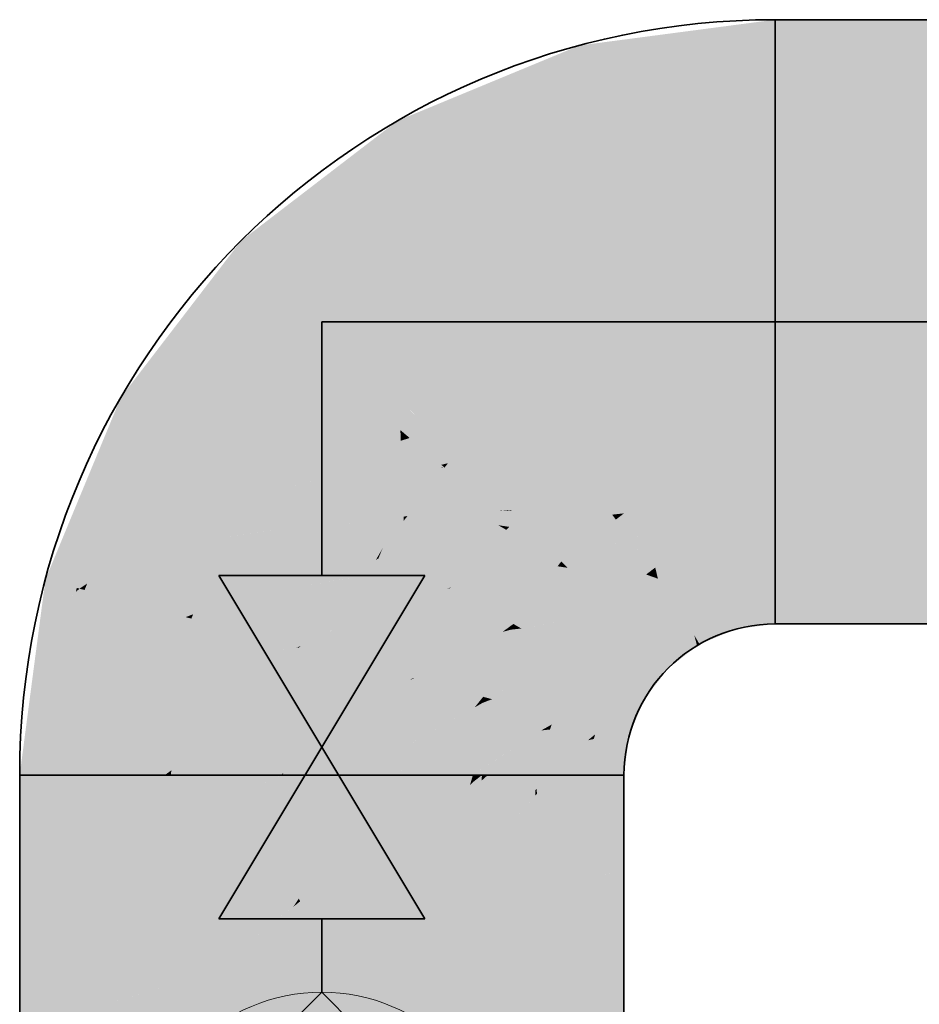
# Model space of a CAD drawing. Extents: x -459 to 541, y -543 to 550.
# Tile 517 of 577: x 224.19 to 226.81, y 266.81 to 269.68. Entities that reach past the tile are written whole.
import ezdxf

# ---------------------------------------------------------------- set-up
doc = ezdxf.new("R2010")
doc.units = 0
doc.layers.get('0').update_dxf_attribs({"lineweight": 35})
doc.layers.add('0-Shading', color=7, linetype='Continuous', lineweight=35)
doc.layers.add('H_Vorlauf', color=1, linetype='Continuous', lineweight=35, true_color=0xff0000)
doc.layers.add('H_Vorlauf@DELETE-EINSTRICH', color=1, linetype='Continuous', lineweight=5, true_color=0xff0000)

# ---------------------------------------------------------------- blocks, each defined once
blk = doc.blocks.new('Shading-A07ALAKX1N', base_point=(152.5493, 262.2348))
at = {"layer": '0-Shading', "color": 14, "true_color": 0x900000}
for points in [[(226.3893, 269.6756), (225.8199, 269.6006), (226.3893, 269.6693), (225.824, 269.5851)], [(225.824, 269.5851), (225.8276, 269.5717), (226.3893, 269.6693), (226.3893, 269.6456)], [(226.7535, 269.6756), (226.3893, 269.6756), (226.3893, 269.6693)], [(228.7383, 269.6456), (228.6564, 269.6756), (226.3893, 269.6693), (226.7535, 269.6756)], [(228.7383, 269.6456), (226.3893, 269.6693), (226.3893, 269.6456)], [(225.8199, 269.6006), (225.2892, 269.3809), (225.824, 269.5851), (225.3018, 269.3591)], [(225.3018, 269.3591), (225.3042, 269.3549), (225.824, 269.5851), (225.8276, 269.5717)], [(225.2892, 269.3809), (224.8336, 269.0312), (225.0235, 269.1395), (224.8548, 269.01)], [(225.2892, 269.3809), (225.0235, 269.1395), (225.3018, 269.3591)], [(225.0235, 269.1395), (225.3042, 269.3549), (225.3018, 269.3591)], [(224.484, 268.5756), (224.51, 268.5606), (224.8336, 269.0312), (224.8548, 269.01)], [(224.2642, 268.045), (224.2932, 268.0372), (224.484, 268.5756), (224.51, 268.5606)], [(224.2642, 268.045), (224.2387, 267.8512), (224.2932, 268.0372), (224.2811, 267.9456)], [(224.2811, 267.9456), (224.2387, 267.8512), (224.2439, 267.6631), (224.2094, 267.6286)], [(226.3893, 267.9456), (226.2676, 267.9296), (226.2695, 267.9225)], [(226.3893, 267.9219), (226.3893, 267.9456), (226.2732, 267.9087), (226.2695, 267.9225)], [(228.6564, 267.9156), (228.7383, 267.9456), (226.3893, 267.9219), (226.3893, 267.9456)], [(226.2676, 267.9296), (226.1543, 267.8826), (226.2695, 267.9225), (226.1681, 267.8587)], [(226.2695, 267.9225), (226.2039, 267.8812), (226.2732, 267.9087)], [(226.3893, 267.9156), (226.3893, 267.9219), (226.2754, 267.9006), (226.2732, 267.9087)], [(226.3893, 267.9219), (226.3893, 267.9156), (226.7535, 267.9156)], [(228.6564, 267.9156), (226.3893, 267.9219), (226.7535, 267.9156)], [(226.2039, 267.8812), (226.1681, 267.8587), (226.2754, 267.9006), (226.1693, 267.8567)], [(226.2039, 267.8812), (226.2754, 267.9006), (226.2732, 267.9087)], [(226.1543, 267.8826), (226.0569, 267.8079), (226.1622, 267.8512), (226.0781, 267.7867)], [(226.1543, 267.8826), (226.1622, 267.8512), (226.1681, 267.8587)], [(226.1622, 267.8512), (226.1693, 267.8567), (226.1681, 267.8587)], [(225.9822, 267.7106), (226.0082, 267.6956), (226.0569, 267.8079), (226.0781, 267.7867)], [(225.9353, 267.5972), (225.9642, 267.5895), (225.9822, 267.7106), (226.0082, 267.6956)], [(224.2094, 267.6286), (224.1893, 267.4756), (224.2439, 267.6631), (224.2192, 267.4756)], [(225.9193, 267.4756), (225.9492, 267.4756), (225.9353, 267.5972), (225.9642, 267.5895)], [(224.2192, 267.4756), (224.1893, 267.4756), (224.2192, 267.0811), (224.1893, 267.0365)], [(225.9193, 267.4756), (225.9193, 267.1902), (225.9492, 267.4756), (225.9492, 267.1902)], [(225.9492, 267.1902), (225.9193, 267.1902), (225.9492, 266.091), (225.9193, 266.0749)], [(224.1893, 267.0365), (224.1893, 266.7186), (224.2192, 267.0811), (224.2192, 266.7347)]]:
    blk.add_solid(points, dxfattribs=at)
at = {"layer": '0-Shading', "color": 14, "true_color": 0xaf0000}
for points in [[(225.8276, 269.5717), (225.8504, 269.4868), (226.3893, 269.6456), (226.3893, 269.5577)], [(225.3042, 269.3549), (225.3482, 269.2787), (225.8276, 269.5717), (225.8504, 269.4868)], [(225.3042, 269.3549), (225.0235, 269.1395), (224.917, 268.9479), (224.8611, 269.0038)], [(225.3042, 269.3549), (224.917, 268.9479), (225.3482, 269.2787)], [(225.0235, 269.1395), (224.8548, 269.01), (224.8611, 269.0038)], [(224.8548, 269.01), (224.51, 268.5606), (224.8611, 269.0038), (224.5331, 268.5472)], [(224.5331, 268.5472), (224.5861, 268.5167), (224.8611, 269.0038), (224.917, 268.9479)], [(224.4672, 268.3787), (224.51, 268.5606), (224.3297, 268.0274), (224.2932, 268.0372)], [(224.5331, 268.5472), (224.51, 268.5606), (224.4672, 268.3787)], [(224.5599, 268.4535), (224.5861, 268.5167), (224.4672, 268.3787), (224.5331, 268.5472)], [(224.386, 268.0335), (224.5599, 268.4535), (224.4103, 268.137)], [(224.5599, 268.4535), (224.4672, 268.3787), (224.4103, 268.137)], [(224.4103, 268.137), (224.4672, 268.3787), (224.3553, 268.0206), (224.3297, 268.0274)], [(224.3635, 268.0184), (224.386, 268.0335), (224.3553, 268.0206), (224.4103, 268.137)], [(224.3297, 268.0274), (224.2932, 268.0372), (224.3243, 267.9837), (224.2811, 267.9456)], [(224.3243, 267.9837), (224.3532, 268.0093), (224.3297, 268.0274), (224.3553, 268.0206)], [(224.3635, 268.0184), (224.3781, 268.0145), (224.386, 268.0335)], [(226.2449, 268.0145), (226.2676, 267.9296), (226.3893, 268.0335), (226.3893, 267.9456)], [(224.3452, 267.7644), (224.3781, 268.0145), (224.29, 267.7092), (224.3232, 267.9755)], [(224.3635, 268.0184), (224.3243, 267.9837), (224.3781, 268.0145), (224.3232, 267.9755)], [(224.3532, 268.0093), (224.3635, 268.0184), (224.3553, 268.0206)], [(226.2449, 268.0145), (226.1103, 267.9587), (226.2676, 267.9296), (226.1282, 267.9278)], [(224.3232, 267.9755), (224.2811, 267.9456), (224.2865, 267.6815), (224.2439, 267.6631)], [(224.3243, 267.9837), (224.2811, 267.9456), (224.3232, 267.9755)], [(226.1103, 267.9587), (226.0758, 267.9323), (226.1282, 267.9278)], [(226.1543, 267.8826), (226.0758, 267.9323), (226.02, 267.8448), (225.9948, 267.8701)], [(226.0758, 267.9323), (226.1543, 267.8826), (226.1282, 267.9278)], [(226.1282, 267.9278), (226.1543, 267.8826), (226.2676, 267.9296)], [(225.9948, 267.8701), (225.9683, 267.8356), (226.02, 267.8448)], [(226.1543, 267.8826), (226.02, 267.8448), (226.0569, 267.8079)], [(226.0569, 267.8079), (225.9683, 267.8356), (225.9371, 267.7367), (225.9061, 267.7545)], [(225.9683, 267.8356), (226.0569, 267.8079), (226.02, 267.8448)], [(226.0569, 267.8079), (225.9371, 267.7367), (225.9822, 267.7106)], [(224.2865, 267.6815), (224.3371, 267.7034), (224.29, 267.7092), (224.3452, 267.7644)], [(225.9061, 267.7545), (225.8894, 267.7143), (225.9371, 267.7367)], [(225.9822, 267.7106), (225.8894, 267.7143), (225.8849, 267.6107), (225.8504, 267.62)], [(225.8894, 267.7143), (225.9822, 267.7106), (225.9371, 267.7367)], [(224.2439, 267.6631), (224.2192, 267.4756), (224.3371, 267.7034), (224.3071, 267.4756)], [(225.9822, 267.7106), (225.8849, 267.6107), (225.9353, 267.5972)], [(225.8671, 267.4756), (225.9353, 267.5972), (225.8313, 267.4756), (225.8614, 267.5806)], [(225.8504, 267.62), (225.8447, 267.5768), (225.8849, 267.6107)], [(225.8849, 267.6107), (225.8653, 267.5942), (225.9353, 267.5972), (225.8614, 267.5806)], [(225.9353, 267.5972), (225.8671, 267.4756), (225.9193, 267.4756)], [(225.8614, 267.5806), (225.8447, 267.5768), (225.8313, 267.4756)], [(225.8653, 267.5942), (225.8447, 267.5768), (225.8614, 267.5806)]]:
    blk.add_solid(points, dxfattribs=at)
at = {"layer": '0-Shading', "color": 14, "true_color": 0xb00000}
for points in [[(228.7383, 269.6456), (226.3893, 269.6456), (228.8244, 269.5577), (226.3893, 269.5577)], [(228.8244, 268.0335), (226.3893, 268.0335), (228.7383, 267.9456), (226.3893, 267.9456)], [(224.3071, 267.2119), (224.3071, 267.4756), (224.2192, 267.0811), (224.2192, 267.4756)], [(225.8671, 267.4756), (225.8313, 267.4756), (225.8313, 267.4187)], [(225.9193, 267.4756), (225.8313, 267.1741), (225.8622, 267.1798)], [(225.9193, 267.4756), (225.8671, 267.4756), (225.8313, 267.1741), (225.8313, 267.4187)], [(225.9193, 267.1902), (225.9193, 267.4756), (225.8622, 267.1798)], [(224.3071, 267.1475), (224.3071, 267.2119), (224.2192, 267.0811)], [(225.9193, 267.1902), (225.8313, 267.1741), (225.9193, 266.0749), (225.8313, 266.0439)], [(224.2192, 267.0811), (224.2192, 266.7347), (224.3071, 267.1475), (224.3071, 266.7657)]]:
    blk.add_solid(points, dxfattribs=at)
at = {"layer": '0-Shading', "color": 12, "true_color": 0xcc0000}
for points in [[(226.3893, 269.5577), (225.8504, 269.4868), (226.3893, 269.4564), (225.875, 269.3949)], [(225.8504, 269.4868), (225.3482, 269.2787), (225.875, 269.3949), (225.3865, 269.2124)], [(225.875, 269.3949), (225.8866, 269.3517), (226.3893, 269.4564), (226.3893, 269.4178)], [(225.3865, 269.2124), (225.4181, 269.1577), (225.875, 269.3949), (225.8866, 269.3517)], [(225.3482, 269.2787), (224.917, 268.9479), (225.3865, 269.2124), (224.9499, 268.9149)], [(224.9499, 268.9149), (225.0159, 268.849), (225.3865, 269.2124), (225.4181, 269.1577)], [(224.917, 268.9479), (224.5861, 268.5167), (224.9499, 268.9149), (224.5914, 268.5136)], [(224.5914, 268.5136), (224.7072, 268.4467), (224.9499, 268.9149), (225.0159, 268.849)], [(224.5914, 268.5136), (224.5861, 268.5167), (224.5599, 268.4535)], [(224.594, 268.1733), (224.7072, 268.4467), (224.5599, 268.4535), (224.5914, 268.5136)], [(224.594, 268.1733), (224.5599, 268.4535), (224.386, 268.0335)], [(224.386, 268.0335), (224.5673, 268.109), (224.594, 268.1733)], [(226.3893, 268.1733), (226.2087, 268.1496), (226.3893, 268.0335), (226.2333, 268.0576)], [(226.2087, 268.1496), (226.1107, 268.109), (226.2333, 268.0576)], [(224.386, 268.0335), (224.3781, 268.0145), (224.5673, 268.109), (224.5132, 267.9783)], [(226.2449, 268.0145), (226.1107, 268.109), (226.0618, 268.0427), (226.0404, 268.0799)], [(226.1107, 268.109), (226.2449, 268.0145), (226.2333, 268.0576)], [(225.8959, 267.969), (226.0481, 268.0475), (226.0139, 268.0596)], [(226.0481, 268.0475), (226.0404, 268.0799), (226.0139, 268.0596)], [(226.0618, 268.0427), (226.0404, 268.0799), (226.0481, 268.0475)], [(226.2333, 268.0576), (226.2449, 268.0145), (226.3893, 268.0335)], [(225.8959, 267.969), (226.0032, 267.9471), (226.0481, 268.0475), (226.0705, 267.9544)], [(226.1103, 267.9587), (226.0618, 268.0427), (226.0705, 267.9544), (226.0481, 268.0475)], [(226.2449, 268.0145), (226.0618, 268.0427), (226.1103, 267.9587)], [(224.5062, 267.9254), (224.5132, 267.9783), (224.3452, 267.7644), (224.3781, 268.0145)], [(225.9262, 267.9387), (225.8959, 267.969), (225.8756, 267.9425)], [(226.0032, 267.9471), (225.8959, 267.969), (225.9262, 267.9387)], [(225.9368, 267.928), (225.9262, 267.9387), (225.8648, 267.9285), (225.8756, 267.9425)], [(225.9368, 267.928), (226.0758, 267.9323), (225.9262, 267.9387), (226.0032, 267.9471)], [(226.0032, 267.9471), (226.0758, 267.9323), (226.0705, 267.9544)], [(226.0758, 267.9323), (226.1103, 267.9587), (226.0705, 267.9544)], [(224.4976, 267.86), (224.5062, 267.9254), (224.3452, 267.7644)], [(225.9948, 267.8701), (225.8648, 267.9285), (225.8221, 267.803), (225.785, 267.8245)], [(225.8648, 267.9285), (225.9948, 267.8701), (225.9368, 267.928)], [(225.9368, 267.928), (225.9948, 267.8701), (226.0758, 267.9323)], [(224.3452, 267.7644), (224.3371, 267.7034), (224.4976, 267.86), (224.4827, 267.7465)], [(225.8351, 267.7955), (225.9948, 267.8701), (225.8221, 267.803)], [(225.9948, 267.8701), (225.8351, 267.7955), (225.9683, 267.8356)], [(225.8351, 267.7955), (225.9061, 267.7545), (225.9683, 267.8356)], [(225.8351, 267.7955), (225.8221, 267.803), (225.7654, 267.7773), (225.7722, 267.7937)], [(225.8221, 267.803), (225.785, 267.8245), (225.7722, 267.7937)], [(225.9061, 267.7545), (225.7654, 267.7773), (225.7567, 267.6451), (225.7153, 267.6562)], [(225.7654, 267.7773), (225.9061, 267.7545), (225.8351, 267.7955)], [(224.3371, 267.7034), (224.3071, 267.4756), (224.4827, 267.7465), (224.447, 267.4756)], [(225.7712, 267.6412), (225.9061, 267.7545), (225.7567, 267.6451)], [(225.9061, 267.7545), (225.7712, 267.6412), (225.8894, 267.7143)], [(225.7712, 267.6412), (225.8504, 267.62), (225.8894, 267.7143)], [(225.7567, 267.6451), (225.7153, 267.6562), (225.7109, 267.6231)], [(225.7712, 267.6412), (225.7567, 267.6451), (225.7086, 267.6056), (225.7109, 267.6231)], [(225.7712, 267.6412), (225.7386, 267.6226), (225.8504, 267.62), (225.7339, 267.6082)], [(225.7344, 267.4756), (225.8504, 267.62), (225.6915, 267.4756), (225.7339, 267.6082)], [(225.7339, 267.6082), (225.7086, 267.6056), (225.6915, 267.4756)], [(225.7386, 267.6226), (225.7086, 267.6056), (225.7339, 267.6082)], [(225.7494, 267.4756), (225.8504, 267.62), (225.7344, 267.4756)], [(225.8504, 267.62), (225.7494, 267.4756), (225.8447, 267.5768)], [(225.7494, 267.4756), (225.8313, 267.4756), (225.8447, 267.5768)]]:
    blk.add_solid(points, dxfattribs=at)
at = {"layer": '0-Shading', "color": 12, "true_color": 0xcd0000}
for points in [[(228.8244, 269.5577), (226.3893, 269.5577), (228.8244, 269.4564), (226.3893, 269.4564)], [(226.3893, 269.4564), (226.3893, 269.4178), (228.8244, 269.4564), (228.8244, 269.4178)], [(226.3893, 268.1733), (226.3893, 268.0335), (228.8244, 268.1733), (228.8244, 268.0335)], [(224.447, 267.3508), (224.447, 267.4756), (224.327, 267.2316), (224.3071, 267.4756)], [(224.327, 267.2316), (224.3071, 267.4756), (224.3071, 267.2119)], [(225.7344, 267.4756), (225.6915, 267.4756), (225.6948, 267.4354)], [(225.6948, 267.4354), (225.6915, 267.4756), (225.6915, 267.4321)], [(225.6959, 267.4208), (225.7494, 267.4756), (225.6948, 267.4354), (225.7344, 267.4756)], [(225.6959, 267.4208), (225.8313, 267.4756), (225.7494, 267.4756)], [(225.6959, 267.4208), (225.7668, 267.2917), (225.8313, 267.4756), (225.8313, 267.4187)], [(225.6915, 267.4163), (225.6959, 267.4208), (225.6915, 267.4321), (225.6948, 267.4354)], [(225.6915, 267.4163), (225.6915, 267.1433), (225.6959, 267.4208), (225.7147, 267.1889)], [(225.7668, 267.2917), (225.6959, 267.4208), (225.7147, 267.1889)], [(225.7668, 267.2917), (225.8313, 267.1741), (225.8313, 267.4187)], [(224.3326, 267.1627), (224.447, 267.2312), (224.327, 267.2316), (224.447, 267.3508)], [(225.7179, 267.149), (225.8313, 267.1741), (225.7147, 267.1889), (225.7668, 267.2917)], [(224.3071, 267.1475), (224.3326, 267.1627), (224.3071, 267.2119), (224.327, 267.2316)], [(224.447, 266.8096), (224.447, 267.2312), (224.3634, 266.7834), (224.3326, 267.1627)], [(225.6915, 267.1433), (225.6915, 267.1431), (225.7147, 267.1889), (225.7179, 267.149)], [(225.8313, 267.1741), (225.7179, 267.149), (225.8313, 266.0439), (225.8079, 266.0365)], [(224.3071, 266.7657), (224.3634, 266.7834), (224.3071, 267.1475), (224.3326, 267.1627)], [(225.8079, 266.0365), (225.7179, 267.149), (225.6915, 266), (225.6915, 267.1431)], [(224.3634, 266.7834), (224.447, 265.7559), (224.447, 266.8096)]]:
    blk.add_solid(points, dxfattribs=at)
at = {"layer": '0-Shading', "color": 12, "true_color": 0xe40000}
for points in [[(225.8866, 269.3517), (225.9337, 269.1756), (226.3893, 269.4178), (226.3893, 269.2356)], [(226.3893, 269.4178), (226.3893, 269.2356), (228.8244, 269.4178), (228.8244, 269.2356)], [(225.4181, 269.1577), (225.5092, 268.9998), (225.8866, 269.3517), (225.9337, 269.1756)], [(225.0159, 268.849), (225.1447, 268.7201), (225.4181, 269.1577), (225.5092, 268.9998)], [(224.7072, 268.4467), (224.8651, 268.3556), (225.0159, 268.849), (225.1447, 268.7201)], [(224.8651, 268.3556), (224.7072, 268.4467), (224.594, 268.1733)], [(224.834, 268.2806), (224.8651, 268.3556), (224.594, 268.1733)], [(226.3893, 268.3556), (226.1615, 268.3256), (226.3893, 268.1733), (226.1923, 268.2104)], [(226.3893, 268.3556), (226.3893, 268.1733), (228.8244, 268.3556), (228.8244, 268.1733)], [(226.1406, 268.2365), (226.1615, 268.3256), (226.0529, 268.2806)], [(226.1923, 268.2104), (226.1615, 268.3256), (226.1406, 268.2365)], [(224.594, 268.1733), (224.5673, 268.109), (224.834, 268.2806), (224.7869, 268.1669)], [(225.9492, 268.2377), (226.1406, 268.2365), (226.0529, 268.2806)], [(225.9711, 268.1999), (225.9492, 268.2377), (225.9257, 268.2196)], [(225.9492, 268.2377), (226.0059, 268.1925), (226.1406, 268.2365), (226.1244, 268.1674)], [(226.0059, 268.1925), (225.9492, 268.2377), (225.9711, 268.1999)], [(226.2087, 268.1496), (226.1923, 268.2104), (226.1244, 268.1674), (226.1406, 268.2365)], [(225.857, 268.1669), (225.9711, 268.1999), (225.9257, 268.2196)], [(225.857, 268.1669), (225.9095, 268.1532), (225.9711, 268.1999), (225.9818, 268.1813)], [(226.0138, 268.1259), (226.1107, 268.109), (225.9711, 268.1999), (226.0059, 268.1925)], [(226.1923, 268.2104), (226.2087, 268.1496), (226.3893, 268.1733)], [(225.9095, 268.1532), (226.0138, 268.1259), (225.9818, 268.1813)], [(226.0059, 268.1925), (226.1107, 268.109), (226.1244, 268.1674)], [(224.7331, 268.0579), (224.7869, 268.1669), (224.5132, 267.9783), (224.5673, 268.109)], [(224.7443, 268.0641), (224.7869, 268.1669), (224.7331, 268.0579)], [(226.0404, 268.0799), (225.857, 268.1669), (225.7858, 268.079), (225.767, 268.0978)], [(225.857, 268.1669), (226.0404, 268.0799), (226.0138, 268.1259)], [(226.1107, 268.109), (226.2087, 268.1496), (226.1244, 268.1674)], [(226.0138, 268.1259), (226.0404, 268.0799), (226.1107, 268.109)], [(225.7979, 268.067), (225.7858, 268.079), (225.7489, 268.0743), (225.756, 268.0836)], [(225.7858, 268.079), (225.767, 268.0978), (225.756, 268.0836)], [(224.7331, 268.0579), (224.5132, 267.9783), (224.5646, 267.9645)], [(224.6728, 267.9355), (224.7331, 268.0579), (224.5646, 267.9645)], [(224.6945, 267.9438), (224.7443, 268.0641), (224.6728, 267.9355), (224.7331, 268.0579)], [(225.6272, 267.9156), (225.8959, 267.969), (225.7489, 268.0743), (225.7979, 268.067)], [(226.0404, 268.0799), (225.7858, 268.079), (225.8774, 268.0712)], [(225.8774, 268.0712), (225.7858, 268.079), (225.7979, 268.067)], [(226.0139, 268.0596), (225.8774, 268.0712), (225.8959, 267.969), (225.7979, 268.067)], [(226.0139, 268.0596), (226.0404, 268.0799), (225.8774, 268.0712)], [(224.5646, 267.9645), (224.5132, 267.9783), (224.5062, 267.9254)], [(225.8959, 267.969), (225.6272, 267.9156), (225.7529, 267.9224)], [(225.7673, 267.9232), (225.8756, 267.9425), (225.7529, 267.9224), (225.8959, 267.969)], [(224.4976, 267.86), (224.6728, 267.9355), (224.5062, 267.9254), (224.5646, 267.9645)], [(224.6728, 267.9355), (224.6892, 267.9311), (224.6945, 267.9438)], [(225.8648, 267.9285), (225.8756, 267.9425), (225.7673, 267.9232)], [(224.6892, 267.9311), (224.6728, 267.9355), (224.4827, 267.7465), (224.4976, 267.86)], [(224.6892, 267.9311), (224.4827, 267.7465), (224.6706, 267.7897)], [(225.6502, 267.9023), (225.6272, 267.9156), (225.6203, 267.899)], [(225.7673, 267.9232), (225.6272, 267.9156), (225.6502, 267.9023)], [(225.7406, 267.9184), (225.6502, 267.9023), (225.6649, 267.8938)], [(225.785, 267.8245), (225.7406, 267.9184), (225.6649, 267.8938)], [(225.785, 267.8245), (225.8648, 267.9285), (225.7406, 267.9184), (225.7673, 267.9232)], [(225.5392, 267.7034), (225.785, 267.8245), (225.6158, 267.8882), (225.6649, 267.8938)], [(225.6649, 267.8938), (225.6502, 267.9023), (225.6158, 267.8882), (225.6203, 267.899)], [(225.785, 267.8245), (225.5392, 267.7034), (225.6589, 267.7425)], [(225.6727, 267.747), (225.7722, 267.7937), (225.6589, 267.7425), (225.785, 267.8245)], [(224.6706, 267.7897), (224.4827, 267.7465), (224.6122, 267.4756), (224.447, 267.4756)], [(224.6706, 267.7897), (224.6122, 267.4756), (224.631, 267.4892)], [(225.7153, 267.6562), (225.7654, 267.7773), (225.6481, 267.7355), (225.6727, 267.747)], [(225.7654, 267.7773), (225.7722, 267.7937), (225.6727, 267.747)], [(225.6727, 267.747), (225.5392, 267.7034), (225.565, 267.6965)], [(225.6481, 267.7355), (225.565, 267.6965), (225.5814, 267.692)], [(225.7153, 267.6562), (225.6481, 267.7355), (225.5814, 267.692)], [(225.5092, 267.4756), (225.7153, 267.6562), (225.5699, 267.6875), (225.5814, 267.692)], [(225.5354, 267.6739), (225.5092, 267.4756), (225.5699, 267.6875)], [(225.5814, 267.692), (225.565, 267.6965), (225.5354, 267.6739), (225.5369, 267.6855)], [(225.565, 267.6965), (225.5392, 267.7034), (225.5369, 267.6855)], [(225.7153, 267.6562), (225.5092, 267.4756), (225.6147, 267.5444)], [(225.6268, 267.5522), (225.7109, 267.6231), (225.6147, 267.5444), (225.7153, 267.6562)], [(225.6915, 267.4756), (225.7086, 267.6056), (225.6061, 267.5348), (225.6268, 267.5522)], [(225.7086, 267.6056), (225.7109, 267.6231), (225.6268, 267.5522)], [(225.6268, 267.5522), (225.5092, 267.4756), (225.5359, 267.4756)], [(225.6061, 267.5348), (225.5359, 267.4756), (225.5529, 267.4756)], [(225.6915, 267.4756), (225.6061, 267.5348), (225.5529, 267.4756)], [(224.6122, 267.4756), (224.6293, 267.4756), (224.631, 267.4892)], [(224.6122, 267.4756), (224.447, 267.4756), (224.447, 267.3508)], [(224.447, 267.2312), (224.6122, 267.4756), (224.447, 267.3508)], [(224.447, 267.2312), (224.6293, 267.3264), (224.6122, 267.4756), (224.6293, 267.4756)], [(225.5359, 267.4756), (225.5092, 267.4756), (225.5092, 267.4547)], [(225.5092, 267.4547), (225.5092, 267.4368), (225.5359, 267.4756), (225.5343, 267.459)], [(225.6915, 267.4321), (225.5488, 267.472), (225.5092, 267.2088), (225.5343, 267.459)], [(225.5092, 267.4368), (225.5092, 267.2088), (225.5343, 267.459)], [(225.5488, 267.472), (225.5359, 267.4756), (225.5343, 267.459)], [(225.5529, 267.4756), (225.5359, 267.4756), (225.5488, 267.472)], [(225.6915, 267.4756), (225.5529, 267.4756), (225.6915, 267.4321), (225.5488, 267.472)], [(225.6915, 267.4321), (225.5092, 267.2088), (225.6566, 267.3766)], [(225.6566, 267.3766), (225.6915, 267.4163), (225.6915, 267.4321)], [(225.6915, 267.1431), (225.6915, 267.4163), (225.5092, 267.0992), (225.5092, 267.2088)], [(224.447, 266.8096), (224.6293, 267.3264), (224.447, 267.2312)], [(224.447, 266.8096), (224.4848, 266.8208), (224.6293, 267.3264), (224.6293, 266.989)], [(225.6915, 267.1431), (225.5092, 267.0992), (225.6915, 266), (225.5092, 265.9462)], [(224.4848, 266.8208), (224.6293, 266.8634), (224.6293, 266.989)], [(224.447, 266.8096), (224.447, 265.7559), (224.6293, 266.8634), (224.6293, 265.7743)]]:
    blk.add_solid(points, dxfattribs=at)
at = {"layer": '0-Shading', "color": 1, "true_color": 0xf50000}
for points in [[(225.9337, 269.1756), (225.9887, 268.9706), (226.3893, 269.2356), (226.3893, 269.0233)], [(226.3893, 269.2356), (226.3893, 269.0233), (228.8244, 269.2356), (228.8244, 269.0233)], [(225.5092, 268.9998), (225.6154, 268.816), (225.9337, 269.1756), (225.9887, 268.9706)], [(225.1447, 268.7201), (225.2948, 268.57), (225.5092, 268.9998), (225.6154, 268.816)], [(224.8651, 268.3556), (225.1321, 268.488), (225.1447, 268.7201)], [(225.2931, 268.5678), (225.2948, 268.57), (225.1321, 268.488), (225.1447, 268.7201)], [(225.2182, 268.4702), (225.2931, 268.5678), (225.1296, 268.4414), (225.1321, 268.488)], [(226.3893, 268.5678), (226.1066, 268.5306), (226.3893, 268.3556), (226.1433, 268.3936)], [(226.3893, 268.5678), (226.3893, 268.3556), (228.8244, 268.5678), (228.8244, 268.3556)], [(226.0826, 268.419), (226.1066, 268.5306), (225.9606, 268.4702)], [(226.1433, 268.3936), (226.1066, 268.5306), (226.0826, 268.419)], [(224.8651, 268.3556), (225.1296, 268.4414), (225.1321, 268.488)], [(225.2182, 268.4702), (225.1296, 268.4414), (225.17, 268.4073), (225.1264, 268.3821)], [(225.8431, 268.4215), (226.0826, 268.419), (225.9606, 268.4702)], [(224.9444, 268.3098), (225.1296, 268.4414), (224.8651, 268.3556)], [(224.9444, 268.3098), (225.0341, 268.3289), (225.1296, 268.4414), (225.1264, 268.3821)], [(225.1264, 268.3821), (225.1245, 268.3481), (225.17, 268.4073)], [(225.8454, 268.3798), (225.8431, 268.4215), (225.8066, 268.3935)], [(225.8431, 268.4215), (225.9336, 268.3608), (226.0826, 268.419), (226.0658, 268.3404)], [(225.9336, 268.3608), (225.8431, 268.4215), (225.8728, 268.3702)], [(225.8728, 268.3702), (225.8431, 268.4215), (225.8454, 268.3798)], [(226.1615, 268.3256), (226.1433, 268.3936), (226.0658, 268.3404), (226.0826, 268.419)], [(225.0341, 268.3289), (225.1245, 268.3481), (225.1264, 268.3821)], [(225.8066, 268.3935), (225.7475, 268.3481), (225.8412, 268.3813), (225.7738, 268.3412)], [(225.7738, 268.3412), (225.8486, 268.3217), (225.8412, 268.3813), (225.8454, 268.3798)], [(225.8486, 268.3217), (225.9101, 268.3056), (225.8454, 268.3798), (225.8728, 268.3702)], [(226.1433, 268.3936), (226.1615, 268.3256), (226.3893, 268.3556)], [(224.9444, 268.3098), (224.8651, 268.3556), (224.834, 268.2806)], [(225.1245, 268.3481), (224.9444, 268.3098), (225.0866, 268.2987), (225.0157, 268.2686)], [(225.6169, 268.2479), (225.8486, 268.3217), (225.7475, 268.3481)], [(225.9101, 268.3056), (226.0529, 268.2806), (225.8728, 268.3702), (225.9336, 268.3608)], [(225.9336, 268.3608), (226.0529, 268.2806), (226.0658, 268.3404)], [(225.6169, 268.2479), (225.6249, 268.2452), (225.8486, 268.3217), (225.8538, 268.2257)], [(225.8486, 268.3217), (225.9149, 268.2339), (225.9101, 268.3056), (225.9492, 268.2377)], [(225.9149, 268.2339), (225.8486, 268.3217), (225.8537, 268.2273)], [(226.0529, 268.2806), (226.1615, 268.3256), (226.0658, 268.3404)], [(224.7869, 268.1669), (224.9444, 268.3098), (224.834, 268.2806)], [(224.7869, 268.1669), (224.8746, 268.1946), (224.9444, 268.3098), (225.0157, 268.2686)], [(225.0157, 268.2686), (225.0488, 268.2495), (225.0866, 268.2987)], [(225.9101, 268.3056), (225.9492, 268.2377), (226.0529, 268.2806)], [(224.8746, 268.1946), (225.0488, 268.2495), (225.0157, 268.2686)], [(225.0297, 268.2033), (225.0488, 268.2495), (224.836, 268.1743), (224.8746, 268.1946)], [(225.6588, 268.206), (225.6191, 268.2457), (225.5889, 268.2114), (225.6156, 268.2463)], [(225.6191, 268.2457), (225.6169, 268.2479), (225.6156, 268.2463)], [(225.6249, 268.2452), (225.6169, 268.2479), (225.6191, 268.2457)], [(225.6191, 268.2457), (225.6588, 268.206), (225.6249, 268.2452), (225.721, 268.2128)], [(225.8459, 268.2264), (225.6249, 268.2452), (225.721, 268.2128)], [(225.8538, 268.2257), (225.9257, 268.2196), (225.8537, 268.2273), (225.9149, 268.2339)], [(225.9149, 268.2339), (225.9257, 268.2196), (225.9492, 268.2377)], [(225.0148, 268.1671), (225.0297, 268.2033), (224.7443, 268.0641), (224.7869, 268.1669)], [(225.6069, 268.1895), (225.5827, 268.2033), (225.5052, 268.0851), (225.4921, 268.0852)], [(225.5827, 268.2033), (225.6758, 268.189), (225.5889, 268.2114), (225.6588, 268.206)], [(225.6155, 268.1983), (225.5827, 268.2033), (225.6069, 268.1895)], [(225.6758, 268.189), (225.6155, 268.1983), (225.767, 268.0978), (225.6069, 268.1895)], [(225.6588, 268.206), (225.6758, 268.189), (225.721, 268.2128), (225.857, 268.1669)], [(225.8538, 268.2257), (225.8459, 268.2264), (225.857, 268.1669), (225.721, 268.2128)], [(225.857, 268.1669), (225.9257, 268.2196), (225.8538, 268.2257)], [(224.8746, 268.1946), (224.7869, 268.1669), (224.836, 268.1743)], [(225.7306, 268.0837), (225.767, 268.0978), (225.5052, 268.0851), (225.6069, 268.1895)], [(225.6758, 268.189), (225.767, 268.0978), (225.857, 268.1669)], [(224.9513, 268.014), (225.0148, 268.1671), (224.6945, 267.9438), (224.7443, 268.0641)], [(225.446, 268.0202), (225.4921, 268.0852), (225.4433, 268.0217)], [(225.446, 268.0202), (225.7014, 268.0724), (225.4921, 268.0852), (225.7306, 268.0837)], [(225.7489, 268.0743), (225.756, 268.0836), (225.6701, 268.0602), (225.7014, 268.0724)], [(225.7014, 268.0724), (225.756, 268.0836), (225.7306, 268.0837)], [(225.756, 268.0836), (225.767, 268.0978), (225.7306, 268.0837)], [(225.7014, 268.0724), (225.446, 268.0202), (225.6701, 268.0602)], [(225.6701, 268.0602), (225.446, 268.0202), (225.4947, 267.9921)], [(225.7489, 268.0743), (225.6701, 268.0602), (225.6272, 267.9156), (225.4947, 267.9921)], [(224.6945, 267.9438), (224.6892, 267.9311), (224.9513, 268.014), (224.8942, 267.8762)], [(225.4947, 267.9921), (225.446, 268.0202), (225.4257, 267.9792), (225.4425, 268.0198)], [(225.446, 268.0202), (225.4433, 268.0217), (225.4425, 268.0198)], [(225.3913, 267.8961), (225.6272, 267.9156), (225.4257, 267.9792), (225.4947, 267.9921)], [(224.6892, 267.9311), (224.6706, 267.7897), (224.8942, 267.8762), (224.8881, 267.8299)], [(225.6272, 267.9156), (225.3913, 267.8961), (225.5956, 267.8925), (225.3649, 267.8322)], [(225.6203, 267.899), (225.6272, 267.9156), (225.5956, 267.8925)], [(225.3372, 267.7575), (225.5704, 267.874), (225.3649, 267.8322), (225.5956, 267.8925)], [(225.6158, 267.8882), (225.5433, 267.8542), (225.5392, 267.7034), (225.3915, 267.743)], [(225.6158, 267.8882), (225.6203, 267.899), (225.5433, 267.8542), (225.5704, 267.874)], [(225.5704, 267.874), (225.6203, 267.899), (225.5956, 267.8925)], [(225.5704, 267.874), (225.3372, 267.7575), (225.5433, 267.8542)], [(225.5433, 267.8542), (225.3372, 267.7575), (225.3915, 267.743)], [(224.8881, 267.8299), (224.6706, 267.7897), (224.861, 267.6235), (224.631, 267.4892)], [(225.3372, 267.7575), (225.3649, 267.8322), (225.3342, 267.7583)], [(225.3165, 267.6235), (225.5392, 267.7034), (225.3282, 267.7126), (225.3915, 267.743)], [(225.3915, 267.743), (225.3372, 267.7575), (225.3282, 267.7126), (225.334, 267.7562)], [(225.3372, 267.7575), (225.3342, 267.7583), (225.334, 267.7562)], [(225.5392, 267.7034), (225.3165, 267.6235), (225.5148, 267.6729), (225.3074, 267.5549)], [(225.5354, 267.6739), (225.5369, 267.6855), (225.4741, 267.6223), (225.4952, 267.6485)], [(225.4952, 267.6485), (225.5369, 267.6855), (225.5148, 267.6729)], [(225.5369, 267.6855), (225.5392, 267.7034), (225.5148, 267.6729)], [(225.303, 267.5065), (225.3001, 267.4756), (225.5148, 267.6729), (225.4952, 267.6485)], [(225.303, 267.5065), (225.5148, 267.6729), (225.3129, 267.558)], [(225.5354, 267.6739), (225.4741, 267.6223), (225.5092, 267.4756), (225.3563, 267.4756)], [(225.4952, 267.6485), (225.3001, 267.4756), (225.4741, 267.6223)], [(224.631, 267.4892), (224.6293, 267.4756), (224.861, 267.6235), (224.8415, 267.4756)], [(225.4741, 267.6223), (225.3001, 267.4756), (225.3563, 267.4756)], [(225.3001, 267.4756), (225.3074, 267.5549), (225.297, 267.4756)], [(225.3074, 267.5549), (225.303, 267.5065), (225.3129, 267.558)], [(224.8415, 267.4268), (224.8415, 267.4756), (224.6293, 267.3264), (224.6293, 267.4756)], [(225.3001, 267.4756), (225.297, 267.4756), (225.297, 267.4732)], [(225.297, 267.4732), (225.297, 267.4154), (225.3001, 267.4756), (225.3563, 267.4756)], [(225.297, 267.4154), (225.297, 267.3272), (225.3563, 267.4756), (225.5092, 267.4756)], [(225.297, 267.3272), (225.297, 267.2374), (225.5092, 267.4756), (225.4884, 267.4333)], [(225.5092, 267.4756), (225.4884, 267.4333), (225.5008, 267.446)], [(225.4884, 267.4333), (225.5092, 267.2088), (225.5092, 267.4547)], [(225.5092, 267.4547), (225.5092, 267.4756), (225.5008, 267.446)], [(224.6293, 267.3264), (224.6293, 266.989), (224.8415, 267.4268), (224.7044, 267.0628)], [(224.8415, 267.4268), (224.7044, 267.0628), (224.8415, 267.1974)], [(225.297, 267.2374), (225.297, 267.0454), (225.4884, 267.4333)], [(225.4884, 267.4333), (225.297, 267.0454), (225.5092, 267.2088), (225.3952, 267.0703)], [(224.7044, 267.0628), (224.8415, 266.9777), (224.8415, 267.1974)], [(225.3952, 267.0703), (225.5092, 267.0992), (225.5092, 267.2088)], [(225.5092, 267.0992), (225.297, 267.0454), (225.5092, 265.9462), (225.297, 265.8863)], [(224.6293, 266.989), (224.6293, 266.8634), (224.7044, 267.0628)], [(224.7044, 267.0628), (224.6293, 266.8634), (224.8415, 266.9777), (224.7433, 266.8956)], [(224.7433, 266.8956), (224.8415, 266.9234), (224.8415, 266.9777)], [(224.6293, 266.8634), (224.6293, 265.7743), (224.8415, 266.9234), (224.8415, 265.7859)]]:
    blk.add_solid(points, dxfattribs=at)
at = {"layer": '0-Shading', "color": 1, "true_color": 0xfd0000}
for points in [[(226.3893, 269.0233), (225.9887, 268.9706), (226.3893, 268.7956), (226.0417, 268.7727)], [(226.3893, 269.0233), (226.3893, 268.7956), (228.8244, 269.0233), (228.8244, 268.7956)], [(225.8389, 268.7322), (225.9887, 268.9706), (225.6819, 268.7008), (225.6154, 268.816)], [(226.0417, 268.7727), (225.9887, 268.9706), (225.8389, 268.7322)], [(225.602, 268.6736), (225.6154, 268.816), (225.2957, 268.5691), (225.2948, 268.57)], [(225.6819, 268.7008), (225.6154, 268.816), (225.602, 268.6736)], [(226.0476, 268.7506), (226.0417, 268.7727), (225.8105, 268.6871), (225.8389, 268.7322)], [(226.0417, 268.7727), (226.0476, 268.7506), (226.3893, 268.7956)], [(226.3893, 268.7956), (226.0476, 268.7506), (226.3893, 268.5678), (226.0917, 268.5861)], [(226.3893, 268.7956), (226.3893, 268.5678), (228.8244, 268.7956), (228.8244, 268.5678)], [(226.0014, 268.6018), (226.0476, 268.7506), (225.7811, 268.6402)], [(225.7811, 268.6402), (226.0476, 268.7506), (225.8105, 268.6871)], [(226.0917, 268.5861), (226.0476, 268.7506), (226.0014, 268.6018)], [(225.8105, 268.6871), (225.8389, 268.7322), (225.706, 268.6591), (225.6819, 268.7008)], [(225.5965, 268.6152), (225.7202, 268.6345), (225.602, 268.6736), (225.6819, 268.7008)], [(225.7202, 268.6345), (225.7811, 268.6402), (225.706, 268.6591), (225.8105, 268.6871)], [(225.2963, 268.5685), (225.5965, 268.6152), (225.2957, 268.5691), (225.602, 268.6736)], [(225.6263, 268.5398), (225.7292, 268.6187), (225.5965, 268.6152), (225.7202, 268.6345)], [(225.7202, 268.6345), (225.7292, 268.6187), (225.7811, 268.6402)], [(225.7292, 268.6187), (226.0014, 268.6018), (225.7811, 268.6402)], [(225.2963, 268.5685), (225.3523, 268.5126), (225.5965, 268.6152), (225.5868, 268.6097)], [(225.3523, 268.5126), (225.3752, 268.4897), (225.5868, 268.6097)], [(225.3752, 268.4897), (225.4664, 268.4981), (225.5965, 268.6152), (225.5885, 268.5299)], [(225.6263, 268.5398), (225.5965, 268.6152), (225.5885, 268.5299)], [(225.7352, 268.5305), (225.7292, 268.6187), (225.6263, 268.5398)], [(225.7292, 268.6187), (225.8712, 268.5276), (226.0014, 268.6018), (225.9789, 268.529)], [(225.8712, 268.5276), (225.7292, 268.6187), (225.7825, 268.5265)], [(225.7825, 268.5265), (225.7292, 268.6187), (225.7352, 268.5305)], [(226.1066, 268.5306), (226.0917, 268.5861), (225.9789, 268.529), (226.0014, 268.6018)], [(226.0917, 268.5861), (226.1066, 268.5306), (226.3893, 268.5678)], [(225.2981, 268.4801), (225.2948, 268.57), (225.2182, 268.4702)], [(225.3752, 268.4897), (225.2948, 268.57), (225.2981, 268.4801)], [(225.4664, 268.4981), (225.5865, 268.5092), (225.5885, 268.5299)], [(225.5865, 268.5092), (225.7379, 268.4908), (225.6263, 268.5398), (225.7352, 268.5305)], [(225.5865, 268.5092), (225.6263, 268.5398), (225.5885, 268.5299)], [(225.7379, 268.4908), (225.8081, 268.4822), (225.7352, 268.5305), (225.7825, 268.5265)], [(225.8081, 268.4822), (225.9606, 268.4702), (225.7825, 268.5265), (225.8712, 268.5276)], [(225.8712, 268.5276), (225.9606, 268.4702), (225.9789, 268.529)], [(225.9606, 268.4702), (226.1066, 268.5306), (225.9789, 268.529)], [(225.3752, 268.4897), (225.2981, 268.4801), (225.3873, 268.4775), (225.3387, 268.4618)], [(225.4664, 268.4981), (225.3752, 268.4897), (225.3873, 268.4775)], [(225.5306, 268.5041), (225.4664, 268.4981), (225.4229, 268.4419), (225.3873, 268.4775)], [(225.4559, 268.409), (225.5865, 268.5092), (225.4229, 268.4419), (225.5306, 268.5041)], [(225.4559, 268.409), (225.7379, 268.4908), (225.5865, 268.5092)], [(225.4559, 268.409), (225.5655, 268.3861), (225.7379, 268.4908), (225.7446, 268.3916)], [(225.7379, 268.4908), (225.7961, 268.4083), (225.8081, 268.4822), (225.8431, 268.4215)], [(225.7961, 268.4083), (225.7379, 268.4908), (225.7444, 268.3937)], [(225.2182, 268.4702), (225.17, 268.4073), (225.2981, 268.4801), (225.2992, 268.449)], [(225.2981, 268.4801), (225.2992, 268.449), (225.3249, 268.4574)], [(225.3387, 268.4618), (225.2981, 268.4801), (225.3249, 268.4574)], [(225.2992, 268.449), (225.4173, 268.3792), (225.3249, 268.4574)], [(225.4559, 268.409), (225.3387, 268.4618), (225.4173, 268.3792), (225.3249, 268.4574)], [(225.3387, 268.4618), (225.4559, 268.409), (225.3873, 268.4775)], [(225.8081, 268.4822), (225.8431, 268.4215), (225.9606, 268.4702)], [(225.17, 268.4073), (225.1245, 268.3481), (225.2992, 268.449), (225.3023, 268.3616)], [(225.2992, 268.449), (225.3023, 268.3616), (225.4173, 268.3792), (225.365, 268.3664)], [(225.4559, 268.409), (225.4173, 268.3792), (225.4366, 268.3838)], [(225.4813, 268.3835), (225.4559, 268.409), (225.4366, 268.3838)], [(225.5655, 268.3861), (225.4559, 268.409), (225.4813, 268.3835)], [(225.7446, 268.3916), (225.8066, 268.3935), (225.7444, 268.3937), (225.7961, 268.4083)], [(225.7961, 268.4083), (225.8066, 268.3935), (225.8431, 268.4215)], [(225.365, 268.3664), (225.3027, 268.3513), (225.4173, 268.3704), (225.4163, 268.3694)], [(225.4268, 268.3711), (225.4163, 268.3694), (225.3769, 268.3061), (225.3215, 268.2746)], [(225.365, 268.3664), (225.4268, 268.3711), (225.4173, 268.3792)], [(225.4841, 268.3252), (225.4268, 268.3711), (225.3769, 268.3061)], [(225.4163, 268.3694), (225.4268, 268.3711), (225.4173, 268.3704)], [(225.4173, 268.3792), (225.4268, 268.3711), (225.4366, 268.3838)], [(225.4268, 268.3711), (225.5, 268.3648), (225.4366, 268.3838), (225.4813, 268.3835)], [(225.4268, 268.3711), (225.4841, 268.3252), (225.5, 268.3648), (225.5312, 268.3336)], [(225.5, 268.3648), (225.7475, 268.3481), (225.4813, 268.3835), (225.5655, 268.3861)], [(225.5655, 268.3861), (225.7475, 268.3481), (225.7446, 268.3916)], [(225.7475, 268.3481), (225.8066, 268.3935), (225.7446, 268.3916)], [(225.1245, 268.3481), (225.0866, 268.2987), (225.3023, 268.3616), (225.2497, 268.3383)], [(225.3023, 268.3616), (225.2497, 268.3383), (225.3027, 268.3513)], [(225.3027, 268.3513), (225.2497, 268.3383), (225.3058, 268.2657), (225.2917, 268.2577)], [(225.365, 268.3664), (225.3023, 268.3616), (225.3027, 268.3513)], [(225.4163, 268.3694), (225.3027, 268.3513), (225.3215, 268.2746), (225.3134, 268.27)], [(225.3134, 268.27), (225.3027, 268.3513), (225.3058, 268.2657)], [(225.6144, 268.3571), (225.5, 268.3648), (225.5312, 268.3336)], [(225.7475, 268.3481), (225.6144, 268.3571), (225.6169, 268.2479), (225.5312, 268.3336)], [(225.0866, 268.2987), (225.0488, 268.2495), (225.2497, 268.3383)], [(225.2917, 268.2577), (225.2497, 268.3383), (225.2347, 268.2253), (225.0488, 268.2495)], [(225.3187, 268.2302), (225.5849, 268.2446), (225.3769, 268.3061), (225.4841, 268.3252)], [(225.4841, 268.3252), (225.5849, 268.2446), (225.5312, 268.3336), (225.6169, 268.2479)], [(225.3134, 268.27), (225.3187, 268.2302), (225.3769, 268.3061)], [(225.3072, 268.2279), (225.2917, 268.2577), (225.2706, 268.2206), (225.2347, 268.2253)], [(225.2917, 268.2577), (225.3072, 268.2279), (225.3058, 268.2657)], [(225.3072, 268.2279), (225.3187, 268.2302), (225.3058, 268.2657), (225.3134, 268.27)], [(225.0488, 268.2495), (225.0297, 268.2033), (225.1209, 268.2079)], [(225.0488, 268.2495), (225.1209, 268.2079), (225.2347, 268.2253), (225.2107, 268.2117)], [(225.2706, 268.2206), (225.3076, 268.2158), (225.3072, 268.2279)], [(225.3072, 268.2279), (225.3076, 268.2158), (225.3187, 268.2302)], [(225.5827, 268.2033), (225.6156, 268.2463), (225.3076, 268.2158), (225.5849, 268.2446)], [(225.3076, 268.2158), (225.5849, 268.2446), (225.3187, 268.2302)], [(225.6156, 268.2463), (225.6169, 268.2479), (225.5849, 268.2446)], [(225.0918, 268.1839), (225.0297, 268.2033), (225.0148, 268.1671)], [(225.1209, 268.2079), (225.0297, 268.2033), (225.1431, 268.195), (225.0918, 268.1839)], [(225.2302, 268.2125), (225.1209, 268.2079), (225.1431, 268.195)], [(225.3076, 268.2158), (225.2302, 268.2125), (225.2461, 268.1356), (225.1431, 268.195)], [(225.2107, 268.2117), (225.2302, 268.2125), (225.2347, 268.2253), (225.2706, 268.2206)], [(225.2302, 268.2125), (225.3076, 268.2158), (225.2706, 268.2206)], [(225.5648, 268.2041), (225.3076, 268.2158), (225.2773, 268.1176), (225.2461, 268.1356)], [(225.355, 268.0727), (225.5827, 268.2033), (225.2773, 268.1176), (225.5648, 268.2041)], [(225.5827, 268.2033), (225.355, 268.0727), (225.4921, 268.0852)], [(224.9513, 268.014), (225.0918, 268.1839), (225.0148, 268.1671)], [(225.0918, 268.1839), (224.9513, 268.014), (225.2108, 268.0936), (225.1205, 268.0443)], [(225.0918, 268.1839), (225.2461, 268.1356), (225.1431, 268.195)], [(225.0918, 268.1839), (225.2108, 268.0936), (225.2461, 268.1356)], [(225.2108, 268.0936), (225.227, 268.1025), (225.2461, 268.1356)], [(225.2153, 268.0612), (225.355, 268.0727), (225.234, 268.1063), (225.2773, 268.1176)], [(225.227, 268.1025), (225.234, 268.1063), (225.2461, 268.1356)], [(225.2773, 268.1176), (225.2461, 268.1356), (225.234, 268.1063)], [(225.1205, 268.0443), (225.1779, 268.0545), (225.2108, 268.0936)], [(225.1779, 268.0545), (225.2153, 268.0612), (225.2108, 268.0936), (225.234, 268.1063)], [(225.355, 268.0727), (225.4433, 268.0217), (225.4921, 268.0852)], [(225.0074, 267.852), (225.1123, 267.9039), (225.1779, 268.0545), (225.2017, 268.0588)], [(225.1123, 267.9039), (225.1599, 267.9274), (225.2017, 268.0588), (225.2153, 268.0612)], [(225.4339, 268.0169), (225.2153, 268.0612), (225.1599, 267.9274)], [(225.4339, 268.0169), (225.4433, 268.0217), (225.2153, 268.0612), (225.355, 268.0727)], [(224.8942, 267.8762), (224.9994, 267.848), (225.1779, 268.0545), (225.0074, 267.852)], [(224.8942, 267.8762), (225.1779, 268.0545), (224.9513, 268.014)], [(225.1345, 267.8663), (225.4425, 268.0198), (225.4339, 268.0169)], [(225.1345, 267.8663), (225.2684, 267.8818), (225.4425, 268.0198), (225.4257, 267.9792)], [(225.1345, 267.8663), (225.4339, 268.0169), (225.1599, 267.9274)], [(225.4425, 268.0198), (225.4433, 268.0217), (225.4339, 268.0169)], [(225.2684, 267.8818), (225.3913, 267.8961), (225.4257, 267.9792)], [(225.0032, 267.847), (225.1345, 267.8663), (225.0074, 267.852), (225.1599, 267.9274)], [(225.3913, 267.8961), (225.1345, 267.8663), (225.2357, 267.7847), (225.1142, 267.8172)], [(225.3913, 267.8961), (225.2357, 267.7847), (225.3649, 267.8322)], [(224.9994, 267.848), (224.8942, 267.8762), (224.995, 267.8458), (224.8881, 267.8299)], [(225.0032, 267.847), (225.1142, 267.8172), (225.1345, 267.8663)], [(225.0693, 267.7213), (225.1142, 267.8172), (224.861, 267.6235), (224.8881, 267.8299)], [(224.8881, 267.8299), (225.1142, 267.8172), (225.0032, 267.847)], [(225.0032, 267.847), (224.9994, 267.848), (224.995, 267.8458)], [(224.9994, 267.848), (225.0032, 267.847), (225.0074, 267.852)], [(225.2357, 267.7847), (225.3342, 267.7583), (225.3649, 267.8322)], [(225.0693, 267.7213), (225.0913, 267.7316), (225.1142, 267.8172)], [(225.0913, 267.7316), (225.1037, 267.7374), (225.1142, 267.8172)], [(225.2357, 267.7847), (225.1142, 267.8172), (225.1037, 267.7374)], [(225.3263, 267.7512), (225.3342, 267.7583), (225.1037, 267.7374), (225.2357, 267.7847)], [(225.0762, 267.5282), (225.334, 267.7562), (225.3263, 267.7512)], [(225.0762, 267.5282), (225.2015, 267.5779), (225.334, 267.7562), (225.3282, 267.7126)], [(225.0762, 267.5282), (225.3263, 267.7512), (225.0848, 267.5938)], [(225.3263, 267.7512), (225.1037, 267.7374), (225.0848, 267.5938)], [(225.334, 267.7562), (225.3342, 267.7583), (225.3263, 267.7512)], [(224.8415, 267.4756), (224.9503, 267.4756), (225.0693, 267.7213), (224.9571, 267.4815)], [(224.8415, 267.4756), (225.0693, 267.7213), (224.861, 267.6235)], [(224.9571, 267.4815), (225.045, 267.5588), (225.0693, 267.7213), (225.0913, 267.7316)], [(225.045, 267.5588), (225.0848, 267.5938), (225.0913, 267.7316), (225.1037, 267.7374)], [(225.2015, 267.5779), (225.3165, 267.6235), (225.3282, 267.7126)], [(225.3165, 267.6235), (225.0762, 267.5282), (225.195, 267.4756), (225.0692, 267.4756)], [(225.3165, 267.6235), (225.195, 267.4756), (225.3074, 267.5549)], [(224.9543, 267.4756), (225.0762, 267.5282), (224.9571, 267.4815), (225.0848, 267.5938)], [(225.195, 267.4756), (225.297, 267.4756), (225.3074, 267.5549)], [(224.9543, 267.4756), (225.0692, 267.4756), (225.0762, 267.5282)], [(224.9503, 267.4756), (224.9543, 267.4756), (224.9571, 267.4815)], [(224.8415, 267.4268), (224.9466, 267.4723), (224.8415, 267.4756), (224.9503, 267.4756)], [(224.8415, 267.4268), (225.0692, 267.4756), (224.9543, 267.4756)], [(225.0692, 267.4756), (224.8415, 267.4268), (225.0631, 267.3826), (224.9242, 267.2665)], [(224.9466, 267.4723), (224.9543, 267.4756), (224.9503, 267.4756)], [(225.0692, 267.3877), (225.0692, 267.4756), (225.0631, 267.3826)], [(225.195, 267.4756), (225.0692, 267.4756), (225.0692, 267.3877)], [(225.0692, 267.3877), (225.0692, 267.2138), (225.195, 267.4756), (225.1098, 267.26)], [(225.1098, 267.26), (225.0692, 267.1574), (225.297, 267.4732), (225.297, 267.3272)], [(225.195, 267.4756), (225.1098, 267.26), (225.297, 267.4756), (225.297, 267.4732)], [(224.9242, 267.2665), (224.8415, 267.4268), (224.8415, 267.1974)], [(225.0692, 267.3877), (224.9242, 267.2665), (225.0692, 267.2138), (225.0022, 267.1154)], [(225.0692, 266.9855), (225.297, 267.3272), (225.0692, 267.1574)], [(225.0692, 266.9855), (225.0952, 266.9923), (225.297, 267.3272), (225.297, 267.2374)], [(224.8415, 267.1974), (225.0022, 267.1154), (224.9242, 267.2665)], [(225.0692, 267.2138), (225.0692, 267.1574), (225.1098, 267.26)], [(225.0952, 266.9923), (225.297, 267.0454), (225.297, 267.2374)], [(224.8415, 267.1974), (224.8415, 266.9777), (225.0022, 267.1154), (224.9861, 267.0918)], [(225.0022, 267.1154), (225.0062, 267.1076), (225.0692, 267.2138), (225.0692, 267.1574)], [(225.0062, 267.1076), (225.0692, 266.9855), (225.0692, 267.1574)], [(224.9861, 267.0918), (225.0062, 267.1076), (225.0022, 267.1154)], [(224.8415, 266.9234), (225.0692, 266.9855), (224.8415, 266.9777), (225.0062, 267.1076)], [(225.297, 267.0454), (225.0692, 266.9855), (225.297, 265.8863), (225.0692, 265.8242)], [(225.0692, 266.9855), (224.8415, 266.9234), (224.9295, 265.7874), (224.8415, 265.7859)], [(225.0692, 266.9855), (224.9295, 265.7874), (225.0692, 265.8242)]]:
    blk.add_solid(points, dxfattribs=at)
blk = doc.blocks.new('Rohr - 1703-A07ALBZ81N', base_point=(225.0692, 265.7461))
at = {"color": 0, "linetype": 'ByBlock', "lineweight": -2, "ltscale": 0.35}
for p, q in [((229.7564, 268.7956), (225.0692, 268.7956)), ((225.0692, 268.7956), (225.0692, 268.0572)), ((225.0692, 267.0572), (225.0692, 266.8431))]:
    blk.add_line(p, q, dxfattribs=at)
blk = doc.blocks.new('Pumpe-A07ALBZA1N', base_point=(224.5442, 265.7931))
at = {"color": 0, "lineweight": -2}
for p, q in [((224.5442, 266.3181), (225.0692, 266.8431)), ((225.0692, 266.8431), (225.5942, 266.3181))]:
    blk.add_line(p, q, dxfattribs=at)
blk.add_circle((225.0692, 266.3181), 0.525, dxfattribs=at)
blk = doc.blocks.new('BOA-Compact Flanschen-Absperrventil_ PN6_16_ DN15-200_ bis 120°C-A07ALBZC1N', base_point=(224.7693, 267.0572))
at = {"color": 0, "lineweight": -2}
for p, q in [((224.7692, 268.0572), (225.3692, 267.0572)), ((224.7692, 267.0572), (225.3692, 268.0572)), ((225.3692, 268.0572), (224.7692, 268.0572)), ((225.3692, 267.0572), (224.7692, 267.0572))]:
    blk.add_line(p, q, dxfattribs=at)
blk = doc.blocks.new('Geometrie-A07ALC2G1N', base_point=(-101.1311, 241.343))
at = {"layer": 'H_Vorlauf', "lineweight": -2}
for p, q in [((228.8244, 269.6756), (226.3892, 269.6756)), ((226.3892, 269.6756), (226.3892, 269.1601)), ((226.3892, 269.6756), (226.3892, 267.9156)), ((226.3892, 269.1601), (226.3892, 268.4311)), ((226.3892, 268.4311), (226.3892, 267.9156)), ((226.3892, 267.9156), (228.8244, 267.9156)), ((224.1892, 267.4756), (224.1892, 265.7461)), ((224.1892, 267.4756), (224.7047, 267.4756)), ((224.1892, 267.4756), (225.9492, 267.4756)), ((224.7047, 267.4756), (225.4338, 267.4756)), ((225.4338, 267.4756), (225.9492, 267.4756)), ((225.9492, 265.7461), (225.9492, 267.4756))]:
    blk.add_line(p, q, dxfattribs=at)
for major_axis in [(0, 2.2), (0, 0.44)]:
    blk.add_ellipse((226.3892, 267.4756), major_axis=major_axis, ratio=1, start_param=0, end_param=1.570796, dxfattribs=at)

msp = doc.modelspace()

# ---------------------------------------------------------------- block references
msp.add_blockref('Shading-A07ALAKX1N', (152.5493, 262.2348))
at = {"linetype": 'Continuous', "ltscale": 0.35}
msp.add_blockref('Geometrie-A07ALC2G1N', (-101.1311, 241.343), dxfattribs=at)
at = {"layer": 'H_Vorlauf', "ltscale": 0.35}
for name, p in [('Rohr - 1703-A07ALBZ81N', (225.0692, 265.7461)), ('BOA-Compact Flanschen-Absperrventil_ PN6_16_ DN15-200_ bis 120°C-A07ALBZC1N', (224.7693, 267.0572))]:
    msp.add_blockref(name, p, dxfattribs=at)
at = {"layer": 'H_Vorlauf@DELETE-EINSTRICH', "lineweight": 5, "ltscale": 0.13}
msp.add_blockref('Pumpe-A07ALBZA1N', (224.5442, 265.7931), dxfattribs=at)

doc.saveas('drawing.dxf')
